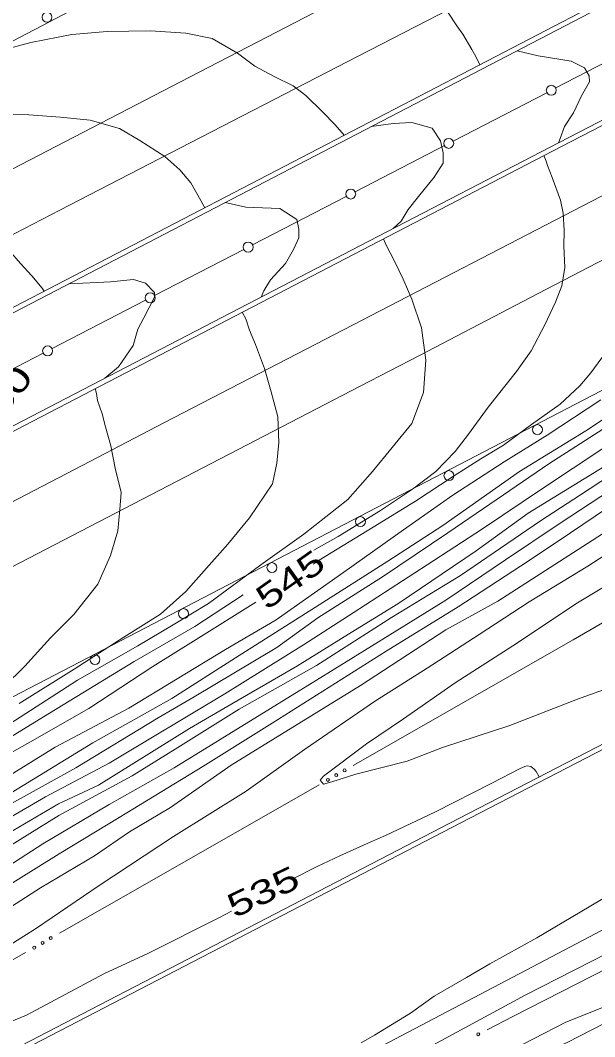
# Model space of a CAD drawing. Extents: x 2361284 to 2366480, y 6976556 to 6985346.
# Drawn here: x 2362119.1 to 2362234.3, y 6977746.6 to 6977950.5 of the extents above; entities that cross this region are included whole.
import ezdxf
from ezdxf.enums import TextEntityAlignment as Align

# ---------------------------------------------------------------- set-up
doc = ezdxf.new("R2010")
doc.units = 0
doc.header["$LTSCALE"] = 1.9
for name, color, linetype, lineweight in [('12', 7, 'Continuous', 13), ('13', 7, 'Continuous', 13), ('14', 7, 'Continuous', 13), ('17', 7, 'Continuous', 13), ('21', 7, 'Continuous', 13), ('3', 7, 'Continuous', 13), ('5', 7, 'Continuous', 13)]:
    doc.layers.add(name, color=color, linetype=linetype, lineweight=lineweight)

msp = doc.modelspace()

# ---------------------------------------------------------------- linework, layer by layer
at = {"layer": '12'}
for points in [[(2362323.383, 6977916.853), (2362323.114, 6977916.69), (2362311.632, 6977909.601), (2362300.187, 6977902.602), (2362290.36, 6977895.957), (2362278.896, 6977887.879), (2362266.271, 6977879.908), (2362257.386, 6977874.153), (2362237.163, 6977861.58), (2362220.918, 6977851.595), (2362210.509, 6977844.046), (2362194.749, 6977833.455), (2362185.413, 6977827.666), (2362174.637, 6977821.023), (2362161.488, 6977813.388), (2362152.995, 6977808.436), (2362134.752, 6977797.043), (2362126.766, 6977793.337), (2362114.157, 6977785.966)], [(2362338.05, 6977908.912), (2362324.538, 6977900.533), (2362312.217, 6977892.215), (2362298.707, 6977883.687), (2362279.997, 6977871.957), (2362265.599, 6977862.28), (2362253.734, 6977854.278), (2362241.984, 6977846.885), (2362232.86, 6977841.008), (2362221.137, 6977833.856), (2362211.058, 6977827.32), (2362200.643, 6977820.521), (2362190.323, 6977814.002), (2362176.067, 6977804.205), (2362164.385, 6977795.865), (2362149.791, 6977786.766), (2362134.904, 6977776.903), (2362122.324, 6977768.404), (2362111.339, 6977761.498)], [(2362238.11, 6977886.091), (2362233.511, 6977879.777), (2362231.306, 6977877.186), (2362227.321, 6977873.487), (2362221.599, 6977869.422), (2362215.997, 6977865.289), (2362211.423, 6977862.545), (2362205.947, 6977859.074), (2362198.334, 6977854.041), (2362189.822, 6977848.849), (2362179.005, 6977842.226), (2362177.823, 6977841.425)], [(2362166.284, 6977833.805), (2362154.355, 6977826.271), (2362145.646, 6977820.848), (2362132.836, 6977812.416), (2362120.512, 6977805.427), (2362108.237, 6977798.501)], [(2362173.623, 6977778.201), (2362178.6, 6977780.768), (2362183.134, 6977782.894), (2362189.241, 6977785.597), (2362192.28, 6977786.98), (2362202.327, 6977791.735), (2362213.662, 6977797.453), (2362219.305, 6977800.417), (2362220.239, 6977800.814), (2362220.73, 6977800.91), (2362221.421, 6977800.797), (2362222.129, 6977800.274), (2362222.514, 6977799.806), (2362223.121, 6977798.733)], [(2362116.943, 6977749.541), (2362120.34, 6977750.953), (2362135.812, 6977759.19), (2362144.634, 6977763.285), (2362158.906, 6977770.452), (2362161.434, 6977771.786)]]:
    msp.add_lwpolyline(points, dxfattribs=at)
at = {"layer": '13'}
for points in [[(2362211.221, 6977941.578), (2362210.455, 6977943.252), (2362209.642, 6977944.633), (2362207.793, 6977947.745), (2362206.617, 6977949.364), (2362204.822, 6977952.157)], [(2362183.995, 6977927.428), (2362182.194, 6977929.561), (2362179.699, 6977932.168), (2362176.34, 6977935.386), (2362173.78, 6977937.372), (2362169.982, 6977939.256), (2362166.082, 6977941.319), (2362162.657, 6977943.916), (2362157.559, 6977946.838), (2362152.258, 6977947.917), (2362145.194, 6977948.37), (2362136.494, 6977948.278), (2362129.379, 6977947.65), (2362121.175, 6977946.042), (2362113.464, 6977943.948)], [(2362226.992, 6977925.947), (2362227.324, 6977926.81), (2362228.201, 6977929.169), (2362230.015, 6977931.906), (2362231.642, 6977935.372), (2362233.206, 6977938.137), (2362233.145, 6977939.356), (2362232.199, 6977940.987), (2362229.507, 6977942.273), (2362224.989, 6977943.06), (2362222.896, 6977943.37), (2362218.686, 6977944.369)], [(2362156.062, 6977912.902), (2362155.298, 6977914.345), (2362153.244, 6977917.894), (2362151.078, 6977920.495), (2362148.044, 6977923.166), (2362143.042, 6977926.419), (2362138.959, 6977928.82), (2362133.113, 6977930.485), (2362127.137, 6977931.048), (2362120.813, 6977931.538), (2362116.182, 6977931.644)], [(2362330.226, 6977929.259), (2362325.329, 6977924.602), (2362319.294, 6977919.864), (2362310.258, 6977914.258), (2362300.803, 6977908.248), (2362296.378, 6977905.616), (2362284.423, 6977898.742), (2362272.103, 6977891.323), (2362261.631, 6977884.094), (2362249.996, 6977877.233), (2362237.746, 6977869.656), (2362225.084, 6977861.535), (2362211.948, 6977852.54), (2362204.795, 6977847.671), (2362191.727, 6977838.827), (2362178.725, 6977830.603), (2362170.511, 6977824.654), (2362153.965, 6977814.767), (2362146.744, 6977810.598), (2362130.199, 6977800.54), (2362116.102, 6977792.726)], [(2362193.863, 6977908.741), (2362195.429, 6977910.236), (2362196.858, 6977912.53), (2362198.903, 6977915.119), (2362202.077, 6977919.009), (2362203.87, 6977921.857), (2362203.88, 6977923.917), (2362203.337, 6977926.342), (2362201.643, 6977928.866), (2362197.582, 6977929.978), (2362193.853, 6977929.802), (2362189.458, 6977929.17)], [(2362224.076, 6977923.349), (2362224.527, 6977922.213), (2362224.785, 6977921.356), (2362225.748, 6977918.954), (2362227.392, 6977914.39), (2362227.966, 6977911.826), (2362228.139, 6977908.327), (2362228.049, 6977905.166), (2362228.29, 6977900.918), (2362227.685, 6977897.241), (2362226.426, 6977893.979), (2362224.269, 6977889.438), (2362221.538, 6977884.203), (2362218.548, 6977880.055), (2362212.865, 6977872.889), (2362208.936, 6977867.452), (2362206.289, 6977863.986), (2362202.418, 6977859.999), (2362197.742, 6977856.416), (2362191.301, 6977852.153), (2362182.82, 6977846.972), (2362177.917, 6977844.176)], [(2362319.743, 6977917.827), (2362317.854, 6977916.65), (2362309.474, 6977911.441), (2362304.991, 6977908.468), (2362297.445, 6977903.826), (2362284.452, 6977895.651), (2362270.322, 6977887.177), (2362262.12, 6977882.069), (2362250.244, 6977874.255), (2362236.083, 6977864.71), (2362223.781, 6977856.583), (2362211.766, 6977848.518), (2362200.656, 6977841.242), (2362185.806, 6977831.621), (2362175.887, 6977825.215), (2362160.099, 6977815.415), (2362136.93, 6977801.454), (2362124.133, 6977794.702), (2362109.524, 6977786.222)], [(2362329.547, 6977915.422), (2362318.489, 6977907.736), (2362311.628, 6977902.641), (2362301.779, 6977897.166), (2362292.617, 6977891.018), (2362282.691, 6977885.255), (2362274.586, 6977880.507), (2362263.303, 6977873.399), (2362243.825, 6977860.473), (2362227.139, 6977849.464), (2362216.346, 6977842.271), (2362204.423, 6977834.157), (2362193.158, 6977827.25), (2362178.465, 6977818.13), (2362149.919, 6977800.557), (2362136.929, 6977793.184), (2362123.622, 6977785.286), (2362112.153, 6977777.966)], [(2362332.74, 6977914.162), (2362311.294, 6977899.877), (2362301.73, 6977893.845), (2362275.904, 6977877.58), (2362264.198, 6977869.737), (2362253.99, 6977863.2), (2362241.996, 6977856.196), (2362229.406, 6977847.715), (2362220.94, 6977841.995), (2362206.855, 6977832.84), (2362192.469, 6977823.963), (2362169.596, 6977809.475), (2362155.707, 6977800.823), (2362138.894, 6977790.582), (2362126.862, 6977783.276), (2362114.007, 6977775.364)], [(2362322.791, 6977912.847), (2362310.507, 6977904.9), (2362290.404, 6977892.387), (2362279.307, 6977885.623), (2362270.082, 6977879.845), (2362260.08, 6977873.688), (2362245.357, 6977864.478), (2362231.393, 6977855.316), (2362223.413, 6977850.088), (2362207.335, 6977839.125), (2362193.525, 6977830.713), (2362178.487, 6977821.06), (2362162.939, 6977812.282), (2362150.134, 6977804.309), (2362141.484, 6977798.937), (2362126.818, 6977790.977), (2362114.561, 6977783.43)], [(2362167.362, 6977894.988), (2362167.931, 6977896.233), (2362169.27, 6977898.447), (2362172.269, 6977901.696), (2362173.852, 6977904.511), (2362174.931, 6977906.851), (2362174.944, 6977908.601), (2362174.556, 6977910.518), (2362171.094, 6977912.735), (2362165.902, 6977912.926), (2362164.281, 6977913.01), (2362160.132, 6977913.931)], [(2362191.933, 6977906.663), (2362192.394, 6977905.507), (2362194.085, 6977902.183), (2362195.82, 6977898.539), (2362197.609, 6977894.525), (2362199.554, 6977888.783), (2362200.406, 6977882.302), (2362199.897, 6977875.847), (2362197.586, 6977869.604), (2362189.716, 6977860.019), (2362184.74, 6977854.342), (2362175.916, 6977847.437), (2362167.293, 6977841.275), (2362156.846, 6977833.505), (2362149.717, 6977829.207), (2362142.617, 6977824.989), (2362130.562, 6977818.104), (2362108.625, 6977803.994)], [(2362328.659, 6977906.723), (2362319.063, 6977901.001), (2362303.795, 6977891.215), (2362292.591, 6977884.279), (2362279.36, 6977875.873), (2362267.914, 6977868.082), (2362248.489, 6977854.838), (2362240.51, 6977850.491), (2362214.805, 6977833.946), (2362204.39, 6977828.227), (2362187.284, 6977817.033), (2362161.385, 6977801.047), (2362149.225, 6977792.611), (2362140.992, 6977787.672), (2362133.957, 6977782.904), (2362123.156, 6977776.451), (2362114.261, 6977770.817)], [(2362123.868, 6977896.164), (2362123.462, 6977896.77), (2362121.36, 6977899.241), (2362119.086, 6977901.74), (2362116.922, 6977904.249)], [(2362135.996, 6977878.7), (2362138.744, 6977881.016), (2362141.704, 6977885.234), (2362142.633, 6977888.522), (2362143.831, 6977890.784), (2362146.002, 6977894.925), (2362146, 6977895.905), (2362144.215, 6977897.769), (2362141.768, 6977898.515), (2362137.132, 6977898.051), (2362134.503, 6977897.876), (2362128.725, 6977897.601)], [(2362163.591, 6977891.942), (2362164.304, 6977890.598), (2362165.046, 6977888.315), (2362166.253, 6977885.448), (2362168.059, 6977880.655), (2362169.373, 6977875.957), (2362170.731, 6977870.969), (2362170.91, 6977865.82), (2362170.549, 6977861.686), (2362169.619, 6977857.488), (2362165.033, 6977850.713), (2362160.684, 6977845.402), (2362156.944, 6977841.166), (2362152.253, 6977835.911), (2362147.176, 6977831.393), (2362139.86, 6977826.763), (2362129.91, 6977820.358), (2362118.875, 6977813.463)], [(2362134.066, 6977876.611), (2362134.335, 6977875.604), (2362134.538, 6977874.255), (2362135.464, 6977871.553), (2362136.179, 6977868.94), (2362137.255, 6977865.14), (2362138.107, 6977860.658), (2362139.274, 6977855.8), (2362139.046, 6977852.376), (2362138.627, 6977848.052), (2362137.174, 6977843.138), (2362134.619, 6977837.364), (2362129.817, 6977831.268), (2362125.1, 6977826.593), (2362120.014, 6977820.964), (2362115.804, 6977816.794)], [(2362235.482, 6977874.364), (2362224.72, 6977867.252), (2362216.099, 6977861.919), (2362205.823, 6977855.232), (2362195.908, 6977848.307), (2362183.958, 6977839.813), (2362170.408, 6977830.244), (2362160.224, 6977824.267), (2362140.845, 6977812.542), (2362126.058, 6977804.68), (2362109.943, 6977794.717)], [(2362241.257, 6977873.959), (2362232.481, 6977868.156), (2362219.198, 6977860.019), (2362203.801, 6977849.182), (2362192.787, 6977842.027), (2362178.246, 6977832.758), (2362162.21, 6977822.605), (2362149.437, 6977814.474), (2362133.611, 6977805.542), (2362116.401, 6977795.009)], [(2362187.436, 6977745.352), (2362190.071, 6977746.907), (2362197.341, 6977751.325), (2362202.079, 6977754.72), (2362208.522, 6977758.462), (2362213.196, 6977761.226), (2362222.638, 6977766.447), (2362229.57, 6977770.523), (2362237.434, 6977775.218), (2362242.572, 6977778.746), (2362247.427, 6977782.433), (2362255.413, 6977788.17), (2362265.023, 6977794.472), (2362275.7, 6977801.213), (2362284.206, 6977806.924), (2362288.11, 6977809.752), (2362297.935, 6977817.576), (2362305.745, 6977824.97), (2362311.665, 6977830.357), (2362313.204, 6977832.329), (2362314.902, 6977837.088), (2362315.013, 6977840.139), (2362314.238, 6977844.782)], [(2362239.569, 6977838.902), (2362230.79, 6977833.638), (2362217.85, 6977824.984), (2362206.281, 6977817.564), (2362195.918, 6977810.355), (2362188.525, 6977805.364), (2362179.857, 6977798.852), (2362179.175, 6977798.056), (2362179.862, 6977797.282), (2362181.548, 6977797.748), (2362186.363, 6977799.284), (2362196.62, 6977801.862), (2362203.754, 6977804.599), (2362217.242, 6977809.018), (2362230.794, 6977814.287), (2362241.965, 6977818.343)], [(2362163.75, 6977835.261), (2362154.07, 6977828.878), (2362141.917, 6977821.862), (2362123.75, 6977810.739), (2362109.533, 6977802.054)], [(2362336.632, 6977819.214), (2362322.435, 6977811.378), (2362309.075, 6977804.121), (2362290.473, 6977793.744), (2362273.562, 6977784.121), (2362253.385, 6977772.2), (2362240.091, 6977765.043), (2362220.298, 6977754.914), (2362191.295, 6977739.207)], [(2362215.481, 6977742.858), (2362228.449, 6977749.511), (2362240.344, 6977754.264), (2362251.657, 6977759.382), (2362262.432, 6977765.116), (2362273.771, 6977770.554), (2362286.066, 6977774.411), (2362294.722, 6977779.022), (2362305.591, 6977784.446), (2362313.922, 6977788.646), (2362319.279, 6977790.947), (2362326.356, 6977793.405), (2362332.679, 6977795.395)], [(2362328.584, 6977761.985), (2362324.527, 6977761.735), (2362317.603, 6977761.199), (2362312.271, 6977761.438), (2362306.199, 6977761.521), (2362301.199, 6977763.593), (2362297.881, 6977765.453), (2362293.347, 6977767.97), (2362288.973, 6977769.538), (2362282.81, 6977768.67), (2362268.26, 6977764.39), (2362256.735, 6977759.6), (2362243.546, 6977753.055), (2362228.728, 6977745.444), (2362212.494, 6977738.309), (2362200.085, 6977732.97), (2362186.189, 6977726.128), (2362176.843, 6977721.549), (2362168.214, 6977717.037), (2362155.417, 6977710.425), (2362143.644, 6977704.322), (2362132.559, 6977698.497), (2362119.865, 6977692.575), (2362112.657, 6977689.097)]]:
    msp.add_lwpolyline(points, dxfattribs=at)
at = {"layer": '14'}
for points in [[(2361576.251, 6977639.334), (2361648.501, 6977677.057), (2361684.637, 6977695.899), (2361720.784, 6977714.717), (2361738.864, 6977724.115), (2361806.928, 6977759.468), (2361943.067, 6977830.151), (2362081.826, 6977902.174), (2362151.21, 6977938.177), (2362189.566, 6977958.054), (2362240.718, 6977984.535), (2362266.29, 6977997.785), (2362287.643, 6978008.861), (2362330.338, 6978031.035)], [(2362336.196, 6978020.751), (2362289.743, 6977996.598), (2362266.509, 6977984.536), (2362231.647, 6977966.464), (2362216.707, 6977958.733), (2362186.815, 6977943.294), (2362146.952, 6977922.724), (2362127.025, 6977912.43), (2362107.105, 6977902.122), (2362097.149, 6977896.96), (2361950.117, 6977820.669), (2361779.062, 6977731.907), (2361759.144, 6977721.566), (2361719.322, 6977700.861), (2361679.514, 6977680.127), (2361652.984, 6977666.288), (2361635.3, 6977657.057), (2361599.94, 6977638.579), (2361597.938, 6977637.528), (2361593.941, 6977635.411), (2361589.954, 6977633.278), (2361581.99, 6977628.988)], [(2362357.13, 6977978.417), (2362333.051, 6977965.885), (2362284.884, 6977940.838), (2362239.217, 6977917.125), (2362178.318, 6977885.528), (2362147.872, 6977869.721), (2362131.634, 6977861.279), (2362099.169, 6977844.373), (2362034.251, 6977810.537), (2362001.777, 6977793.649), (2361985.52, 6977785.217), (2361952.988, 6977768.387), (2361887.903, 6977734.767), (2361866.217, 6977723.542), (2361855.379, 6977717.921), (2361792.128, 6977685.082), (2361760.507, 6977668.653), (2361713.084, 6977643.995), (2361639.646, 6977605.776), (2361602.933, 6977586.654)], [(2361608.311, 6977576.395), (2361637.079, 6977591.488), (2361651.468, 6977599.026), (2361673.059, 6977610.318), (2361694.658, 6977621.594), (2361705.461, 6977627.225), (2361727.074, 6977638.473), (2361737.885, 6977644.09), (2361754.106, 6977652.505), (2361766.325, 6977658.829), (2361790.781, 6977671.445), (2361823.4, 6977688.244), (2361839.705, 6977696.653), (2361856, 6977705.081), (2361864.142, 6977709.305), (2362043.714, 6977802.597), (2362187.213, 6977877.097), (2362199.118, 6977883.286), (2362222.92, 6977895.681), (2362246.712, 6977908.095), (2362294.278, 6977932.957)]]:
    msp.add_lwpolyline(points, dxfattribs=at)
at = {"layer": '17'}
for points in [[(2361565.917, 6977659.647), (2361582.337, 6977668.193), (2361598.696, 6977676.85), (2361607.879, 6977681.838), (2361617.082, 6977686.794), (2361694.712, 6977727.285), (2361772.523, 6977767.438), (2361802.739, 6977782.875), (2361832.923, 6977798.353), (2361874.578, 6977820.14), (2361916.213, 6977841.957), (2361983.725, 6977876.802), (2362051.207, 6977911.695), (2362107.74, 6977941.254), (2362164.251, 6977970.843), (2362193.359, 6977985.96), (2362222.447, 6978001.097), (2362230.724, 6978005.676), (2362238.918, 6978010.415), (2362244.319, 6978013.567), (2362249.669, 6978016.808), (2362254.628, 6978020.055), (2362259.476, 6978023.481)], [(2362373.397, 6977947.2), (2362350.564, 6977935.712), (2362327.814, 6977924.075), (2362278.276, 6977898.373), (2362228.759, 6977872.63), (2362177.351, 6977845.89), (2362125.941, 6977819.15), (2362071.229, 6977790.689), (2362016.516, 6977762.236), (2361978.283, 6977742.433), (2361940.018, 6977722.687), (2361909.694, 6977707.168), (2361879.38, 6977691.638), (2361844.272, 6977673.324), (2361809.175, 6977655), (2361790.913, 6977645.585), (2361772.651, 6977636.161), (2361695.18, 6977595.993), (2361617.768, 6977555.724)]]:
    msp.add_lwpolyline(points, dxfattribs=at)
for centre in [(2362124.433, 6977951.12), (2362222.77, 6977868.389), (2362205.027, 6977859.16), (2362187.283, 6977849.93), (2362169.54, 6977840.701), (2362151.797, 6977831.472), (2362134.053, 6977822.242)]:
    msp.add_circle(centre, 1, dxfattribs=at)
at = {"layer": '21'}
msp.add_line((2362120.131, 6977763.482), (2362068.03, 6977733.725), dxfattribs=at)
for points in [[(2362237.916, 6977830.816), (2362229.92, 6977826.239), (2362185.837, 6977801.029)], [(2362179.033, 6977797.134), (2362144.957, 6977777.648), (2362126.943, 6977767.368)], [(2362266.136, 6977775.271), (2362256.233, 6977770.247), (2362217.847, 6977750.67), (2362212.682, 6977748.011)]]:
    msp.add_lwpolyline(points, dxfattribs=at)
for centre in [(2362184.096, 6977800.036), (2362180.762, 6977798.13), (2362182.429, 6977799.083), (2362123.53, 6977765.42), (2362125.197, 6977766.372), (2362121.862, 6977764.468), (2362210.899, 6977747.093)]:
    msp.add_circle(centre, 0.3, dxfattribs=at)
at = {"layer": '3'}
for points in [[(2362341.803, 6978009.583), (2362294.163, 6977984.745), (2362270.34, 6977972.334), (2362234.597, 6977953.731), (2362068.947, 6977867.611), (2361950.231, 6977805.912), (2361890.868, 6977775.072), (2361878.887, 6977768.859), (2361870.896, 6977764.724), (2361854.905, 6977756.472), (2361830.901, 6977744.127), (2361814.891, 6977735.912), (2361782.86, 6977719.502)], [(2362342.251, 6978008.728), (2362294.612, 6977983.889), (2362270.788, 6977971.477), (2362235.045, 6977952.875), (2362069.385, 6977866.755), (2361950.669, 6977805.056), (2361891.306, 6977774.216), (2361879.325, 6977768.002), (2361871.334, 6977763.868), (2361855.343, 6977755.616), (2361831.34, 6977743.27), (2361815.33, 6977735.056), (2361783.299, 6977718.646)], [(2361783.796, 6977695.82), (2361820.607, 6977715.063), (2361839.018, 6977724.674), (2361866.642, 6977739.075), (2361894.28, 6977753.45), (2361908.105, 6977760.626), (2361924.453, 6977769.1), (2361957.162, 6977786.026), (2362022.59, 6977819.857), (2362055.29, 6977836.799), (2362112.571, 6977866.538), (2362188.939, 6977906.202), (2362227.131, 6977926.018), (2362309.796, 6977968.863), (2362351.136, 6977990.271)], [(2361784.244, 6977694.974), (2361821.052, 6977714.214), (2361839.462, 6977723.824), (2361867.084, 6977738.222), (2361894.72, 6977752.595), (2361908.544, 6977759.77), (2361924.893, 6977768.244), (2361957.601, 6977785.17), (2362023.028, 6977819.002), (2362055.728, 6977835.944), (2362113.009, 6977865.683), (2362189.377, 6977905.346), (2362227.569, 6977925.162), (2362310.235, 6977968.007), (2362351.575, 6977989.415)], [(2361749.171, 6977552.323), (2361749.138, 6977552.303), (2361795.597, 6977576.746), (2362013.891, 6977690.167), (2362206.999, 6977790.39), (2362401.822, 6977891.177)], [(2361749.586, 6977551.457), (2361749.586, 6977551.457), (2361796.045, 6977575.901), (2362014.329, 6977689.312), (2362207.437, 6977789.534), (2362402.259, 6977890.321)], [(2362350.008, 6977827.747), (2362296.604, 6977799.852), (2362279.622, 6977790.966), (2362245.675, 6977773.162), (2362223.05, 6977761.28), (2362192.884, 6977745.439), (2362177.797, 6977737.524), (2362155.161, 6977725.665), (2362143.838, 6977719.744), (2362128.101, 6977711.529), (2362096.61, 6977695.131)]]:
    msp.add_lwpolyline(points, dxfattribs=at)
at = {"layer": '5'}
for p, q in [((2362244.32, 6977946.183), (2362226.447, 6977936.922)), ((2362224.626, 6977935.975), (2362205.877, 6977926.276)), ((2362184.411, 6977915.162), (2362165.663, 6977905.463)), ((2362163.891, 6977904.546), (2362146.019, 6977895.285)), ((2362144.197, 6977894.347), (2362125.448, 6977884.64)), ((2362123.677, 6977883.723), (2362105.804, 6977874.471))]:
    msp.add_line(p, q, dxfattribs=at)
msp.add_lwpolyline([(2362204.106, 6977925.359), (2362200.962, 6977923.729), (2362186.232, 6977916.108)], dxfattribs=at)
for centre in [(2362225.548, 6977936.462), (2362204.98, 6977925.814), (2362185.336, 6977915.645), (2362164.769, 6977904.997), (2362145.125, 6977894.828), (2362124.558, 6977884.179)]:
    msp.add_circle(centre, 1, dxfattribs=at)

# ---------------------------------------------------------------- texts
at = {"layer": '12'}
for s, height, rotation, width, p in [(' 550 ', 4.8, 52.227, 1.45, (2362117.16, 6977872.697)), (' 545 ', 4.799, 35.408, 1.4, (2362174.594, 6977836.382)), (' 535 ', 4.799, 25.525, 1.4, (2362168.794, 6977773.54))]:
    msp.add_text(s, height=height, rotation=rotation, dxfattribs=dict(at, width=width)).set_placement(p, align=Align.CENTER)

doc.saveas('drawing.dxf')
